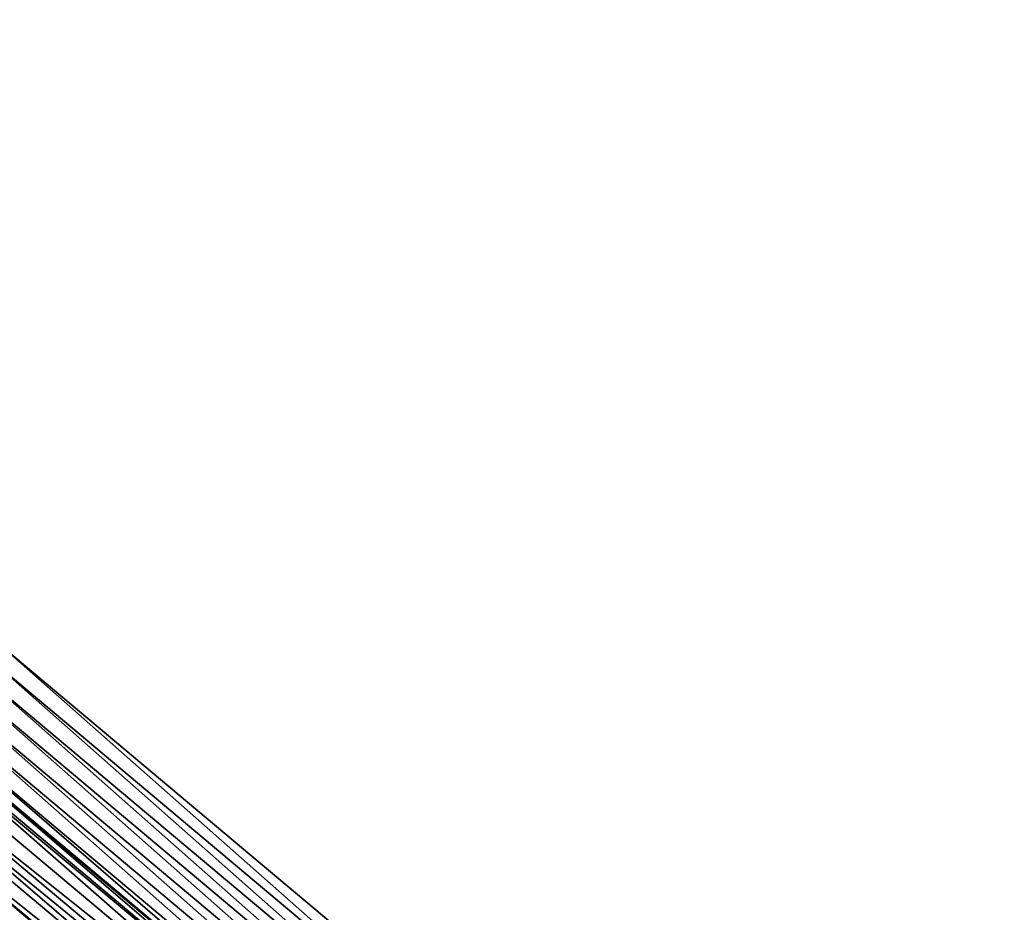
# Model space of a CAD drawing. Header units: feet. Extents: x 2007189 to 2022806, y 818621 to 837694.
# Tile 370 of 680: x 2015926 to 2015954, y 819848 to 819874. Entities that reach past the tile are written whole.
import ezdxf

# ---------------------------------------------------------------- set-up
doc = ezdxf.new("R2010")
doc.units = ezdxf.units.FT
doc.header["$MEASUREMENT"] = 0
doc.layers.add('EP_Travel Lane', color=172, linetype='Continuous', lineweight=53)
doc.layers.add('I-77-MM17-21_SB-Surface-Border', color=7, linetype='Continuous')
doc.layers.add('I-77-MM17-21_SB-Surface-TIN', color=7, linetype='Continuous')

msp = doc.modelspace()

# ---------------------------------------------------------------- linework, layer by layer
at = {"layer": 'EP_Travel Lane'}
msp.add_polyline3d([(2015800.343797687, 819956.3280257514, 258.8786010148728), (2015815.66086029, 819943.4708387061, 259.1643164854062), (2015830.978050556, 819930.6135444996, 259.4366893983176), (2015846.295183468, 819917.7562984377, 259.7150493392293), (2015861.612343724, 819904.8990294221, 259.9905541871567), (2015876.929869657, 819892.0414534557, 260.2278165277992), (2015892.247178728, 819879.1840595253, 260.4877616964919), (2015907.564318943, 819866.3268073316, 260.7653570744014), (2015922.881623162, 819853.469417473, 261.0258082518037), (2015938.199376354, 819840.611650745, 261.2393019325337), (2015953.515313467, 819827.7568062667, 261.469608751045), (2015968.83556831, 819814.9028743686, 261.7273404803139), (2015984.155948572, 819802.048837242, 261.9716308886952), (2015999.476426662, 819789.1947180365, 262.205439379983), (2016014.796709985, 819776.3407622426, 262.4601193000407), (2016030.117183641, 819763.4866467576, 262.6944060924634)], dxfattribs=at)
at = {"layer": 'I-77-MM17-21_SB-Surface-Border', "color": 3, "linetype": 'Continuous', "lineweight": -3}
msp.add_polyline3d([(2015801.80948432, 819958.0731653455, 258.8288225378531), (2015816.483349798, 819944.4502775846, 259.1431098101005), (2015831.800585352, 819931.5929453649, 259.4107472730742), (2015848.08246596, 819919.884290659, 259.6512674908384), (2015863.39969002, 819907.0269680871, 259.9200997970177), (2015879.038939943, 819894.5521371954, 260.1299590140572), (2015894.356149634, 819881.6948266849, 260.4002980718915), (2015909.673386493, 819868.8374933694, 260.6677853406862), (2015924.990796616, 819855.9800146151, 260.917161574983), (2015940.308407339, 819843.1223674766, 261.1455541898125), (2015955.302306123, 819829.8850363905, 261.3832154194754), (2015970.300858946, 819816.6483402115, 261.6759490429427), (2015985.299783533, 819803.4113321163, 261.9288547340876), (2015999.977230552, 819789.7913720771, 262.1927512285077), (2016015.619066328, 819777.3203047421, 262.428381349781), (2016030.296526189, 819763.7003339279, 262.690905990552)], dxfattribs=at)
at = {"layer": 'I-77-MM17-21_SB-Surface-TIN', "color": 128, "linetype": 'Continuous', "lineweight": -3}
for points in [[(2015939.986797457, 819842.73952662, 261.1610240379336), (2015924.990796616, 819855.9800146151, 260.917161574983), (2015924.669151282, 819855.5972035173, 260.9363389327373)], [(2015939.986797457, 819842.73952662, 261.1610240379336), (2015940.308407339, 819843.1223674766, 261.1455541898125), (2015924.990796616, 819855.9800146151, 260.917161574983)], [(2015939.665266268, 819842.3566197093, 261.168264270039), (2015924.669151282, 819855.5972035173, 260.9363389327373), (2015924.347586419, 819855.2143248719, 260.9471006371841)], [(2015939.665266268, 819842.3566197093, 261.168264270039), (2015939.986797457, 819842.73952662, 261.1610240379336), (2015924.669151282, 819855.5972035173, 260.9363389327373)], [(2015939.343672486, 819841.9737653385, 261.1820503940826), (2015924.347586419, 819855.2143248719, 260.9471006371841), (2015924.026019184, 819854.8314482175, 260.9581104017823)], [(2015939.343672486, 819841.9737653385, 261.1820503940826), (2015939.665266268, 819842.3566197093, 261.168264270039), (2015924.347586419, 819855.2143248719, 260.9471006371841)], [(2015939.022041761, 819841.5909419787, 261.199700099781), (2015924.026019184, 819854.8314482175, 260.9581104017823), (2015923.704373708, 819854.4486372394, 260.9773026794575)], [(2015939.022041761, 819841.5909419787, 261.199700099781), (2015939.343672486, 819841.9737653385, 261.1820503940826), (2015924.026019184, 819854.8314482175, 260.9581104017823)], [(2015938.700315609, 819841.2081987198, 261.227329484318), (2015923.704373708, 819854.4486372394, 260.9773026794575), (2015923.382672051, 819854.0658734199, 261.0023703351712)], [(2015938.700315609, 819841.2081987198, 261.227329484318), (2015939.022041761, 819841.5909419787, 261.199700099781), (2015923.704373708, 819854.4486372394, 260.9773026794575)], [(2015938.378806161, 819840.8252735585, 261.2322959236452), (2015923.382672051, 819854.0658734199, 261.0023703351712), (2015923.061097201, 819853.6830031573, 261.0141764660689)], [(2015938.378806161, 819840.8252735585, 261.2322959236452), (2015938.700315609, 819841.2081987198, 261.227329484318), (2015923.382672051, 819854.0658734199, 261.0023703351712)], [(2015923.061097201, 819853.6830031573, 261.0141764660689), (2015922.881623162, 819853.469417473, 261.0258082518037), (2015938.199376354, 819840.611650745, 261.2393019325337)], [(2015938.378806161, 819840.8252735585, 261.2322959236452), (2015923.061097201, 819853.6830031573, 261.0141764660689), (2015938.199376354, 819840.611650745, 261.2393019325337)], [(2015938.057224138, 819840.4424093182, 261.2448524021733), (2015922.881623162, 819853.469417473, 261.0258082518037), (2015922.739435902, 819853.3002054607, 261.0350234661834)], [(2015938.057224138, 819840.4424093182, 261.2448524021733), (2015938.199376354, 819840.611650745, 261.2393019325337), (2015922.881623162, 819853.469417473, 261.0258082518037)], [(2015937.735811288, 819840.0594030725, 261.2397166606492), (2015922.690090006, 819853.2414334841, 261.0357920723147), (2015922.41803509, 819852.9171891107, 261.0286287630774)], [(2015938.057224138, 819840.4424093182, 261.2448524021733), (2015922.739435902, 819853.3002054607, 261.0350234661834), (2015922.690090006, 819853.2414334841, 261.0357920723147)], [(2015937.735811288, 819840.0594030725, 261.2397166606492), (2015938.057224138, 819840.4424093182, 261.2448524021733), (2015922.690090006, 819853.2414334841, 261.0357920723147)], [(2015937.735811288, 819840.0594030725, 261.2397166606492), (2015922.41803509, 819852.9171891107, 261.0286287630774), (2015922.096634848, 819852.534172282, 261.0221744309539)], [(2015937.414414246, 819839.6763835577, 261.2329277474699), (2015922.096634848, 819852.534172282, 261.0221744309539), (2015921.930125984, 819852.3357546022, 261.0195047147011)], [(2015937.414414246, 819839.6763835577, 261.2329277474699), (2015937.735811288, 819840.0594030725, 261.2397166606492), (2015922.096634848, 819852.534172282, 261.0221744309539)], [(2015937.093022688, 819839.2933594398, 261.2255653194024), (2015921.930125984, 819852.3357546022, 261.0195047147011), (2015921.775242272, 819852.1511490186, 261.0149183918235)], [(2015937.093022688, 819839.2933594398, 261.2255653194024), (2015937.414414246, 819839.6763835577, 261.2329277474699), (2015921.930125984, 819852.3357546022, 261.0195047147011)], [(2015937.093022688, 819839.2933594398, 261.2255653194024), (2015921.775242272, 819852.1511490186, 261.0149183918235), (2015921.453875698, 819851.7681039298, 261.004943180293)], [(2015936.718891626, 819838.8474952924, 261.2176753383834), (2015921.453875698, 819851.7681039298, 261.004943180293), (2015921.132512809, 819851.385055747, 260.9945824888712)], [(2015936.718891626, 819838.8474952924, 261.2176753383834), (2015936.771625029, 819838.9103404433, 261.2188409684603), (2015921.453875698, 819851.7681039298, 261.004943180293)], [(2015936.771625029, 819838.9103404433, 261.2188409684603), (2015937.093022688, 819839.2933594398, 261.2255653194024), (2015921.453875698, 819851.7681039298, 261.004943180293)], [(2015936.450254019, 819838.5272990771, 261.2093296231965), (2015921.132512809, 819851.385055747, 260.9945824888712), (2015920.811156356, 819851.0020021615, 260.9835486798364)], [(2015936.450254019, 819838.5272990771, 261.2093296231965), (2015936.718891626, 819838.8474952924, 261.2176753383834), (2015921.132512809, 819851.385055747, 260.9945824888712)], [(2015936.128892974, 819838.1442493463, 261.1987761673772), (2015920.811156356, 819851.0020021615, 260.9835486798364), (2015920.489769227, 819850.6189743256, 260.9757229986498)], [(2015936.128892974, 819838.1442493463, 261.1987761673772), (2015936.450254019, 819838.5272990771, 261.2093296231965), (2015920.811156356, 819851.0020021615, 260.9835486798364)], [(2015935.807506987, 819837.7612205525, 261.1908311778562), (2015920.489769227, 819850.6189743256, 260.9757229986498), (2015920.168384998, 819850.2359440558, 260.9675940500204)], [(2015935.807506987, 819837.7612205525, 261.1908311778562), (2015936.128892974, 819838.1442493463, 261.1987761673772), (2015920.489769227, 819850.6189743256, 260.9757229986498)], [(2015935.48611257, 819837.3781988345, 261.1837677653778), (2015920.168384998, 819850.2359440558, 260.9675940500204), (2015919.84700176, 819849.8529129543, 260.959361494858)], [(2015935.48611257, 819837.3781988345, 261.1837677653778), (2015935.807506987, 819837.7612205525, 261.1908311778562), (2015920.168384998, 819850.2359440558, 260.9675940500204)], [(2015935.164722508, 819836.9951734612, 261.1762489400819), (2015919.84700176, 819849.8529129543, 260.959361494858), (2015919.525631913, 819849.469870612, 260.9497284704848)], [(2015935.164722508, 819836.9951734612, 261.1762489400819), (2015935.48611257, 819837.3781988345, 261.1837677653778), (2015919.84700176, 819849.8529129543, 260.959361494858)], [(2015934.843345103, 819836.6121374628, 261.1674063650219), (2015919.525631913, 819849.469870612, 260.9497284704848), (2015919.204270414, 819849.0868212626, 260.9392224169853)], [(2015934.843345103, 819836.6121374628, 261.1674063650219), (2015935.164722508, 819836.9951734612, 261.1762489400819), (2015919.525631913, 819849.469870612, 260.9497284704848)], [(2015934.52196629, 819836.2291026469, 261.1587110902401), (2015919.204270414, 819849.0868212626, 260.9392224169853), (2015918.88292662, 819848.7037570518, 260.9268648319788)], [(2015934.52196629, 819836.2291026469, 261.1587110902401), (2015934.843345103, 819836.6121374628, 261.1674063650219), (2015919.204270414, 819849.0868212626, 260.9392224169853)], [(2015934.200606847, 819835.8460515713, 261.147990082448), (2015918.88292662, 819848.7037570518, 260.9268648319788), (2015918.561565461, 819848.3207074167, 260.9163232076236)], [(2015934.200606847, 819835.8460515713, 261.147990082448), (2015934.52196629, 819836.2291026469, 261.1587110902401), (2015918.88292662, 819848.7037570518, 260.9268648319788)], [(2015933.879240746, 819835.4630060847, 261.137965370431), (2015918.561565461, 819848.3207074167, 260.9163232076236), (2015918.240186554, 819847.9376726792, 260.907637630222)], [(2015933.879240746, 819835.4630060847, 261.137965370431), (2015934.200606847, 819835.8460515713, 261.147990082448), (2015918.561565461, 819848.3207074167, 260.9163232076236)]]:
    msp.add_3dface(points, dxfattribs=at)

doc.saveas('drawing.dxf')
